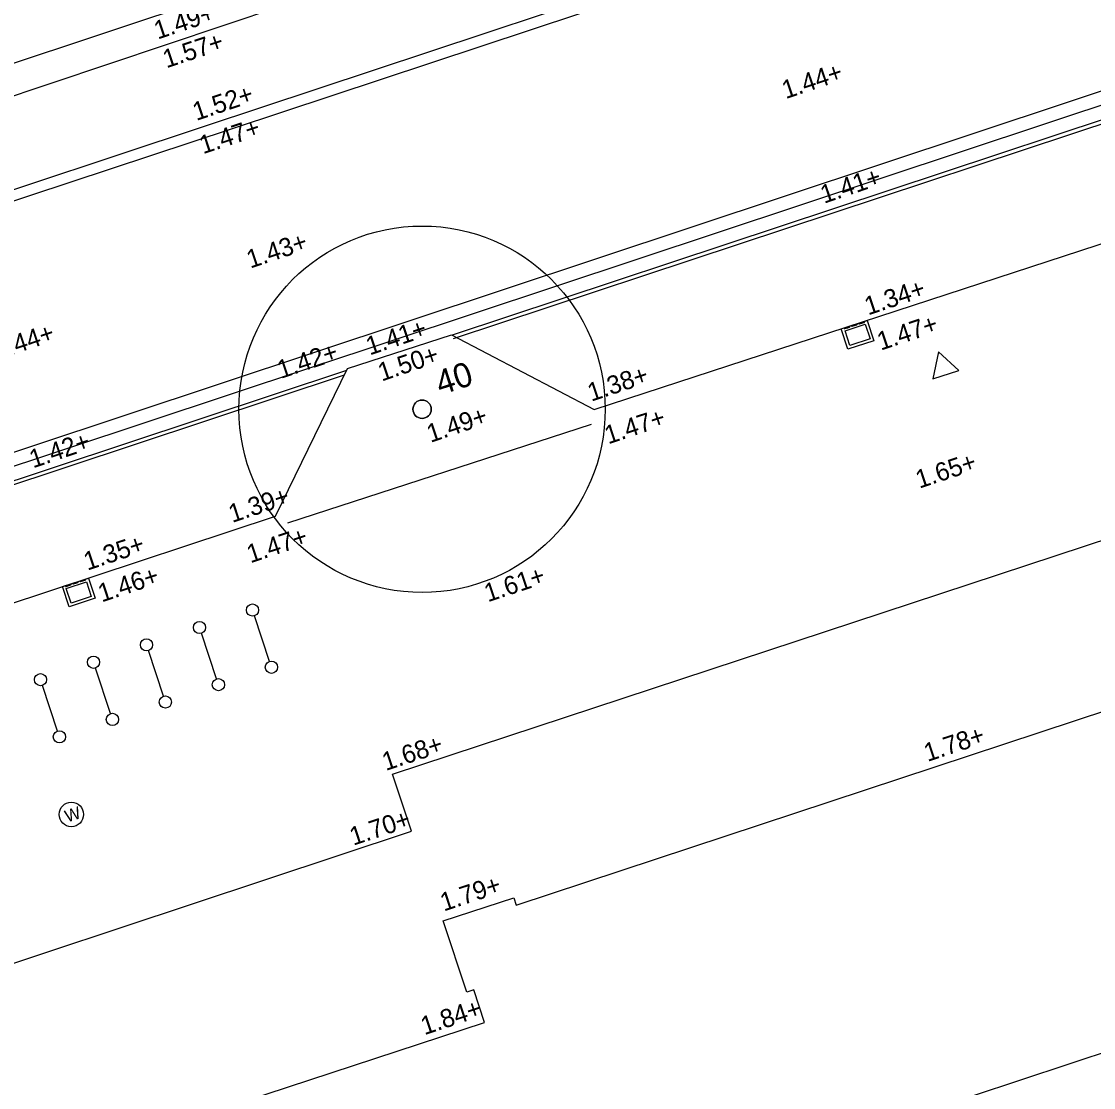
# Model space of a CAD drawing. Extents: x 122462 to 123306, y 485548 to 486417.
# Drawn here: x 122852.46 to 122870.03, y 486173.11 to 486190.57 of the extents above; entities that cross this region are included whole.
import ezdxf

# ---------------------------------------------------------------- set-up
doc = ezdxf.new("R2010")
doc.units = 0
for name, color, linetype in [('B meubilair trammast', 7, 'Continuous'), ('B-WE-AL-WERKGRENS-G', 7, 'Continuous'), ('B-WE-GR-BOOM-S', 7, 'Continuous'), ('B-WE-GR-BOOM_BOOMDIAMETER', 7, 'Continuous'), ('B-WE-IE-MEUBILAIR_WEGMEUBILAIR-S', 7, 'Continuous'), ('B-WE-IE-MEUBILAIR_WEGMEUBILAIR_FIETSNIETJE-S', 7, 'Continuous'), ('B-WE-OG-HOOGTEPUNT-S', 7, 'Continuous'), ('B-WE-OG-TOPOKAART-G', 7, 'Continuous'), ('B-WE-RI-HWA_KOLK-S', 7, 'Continuous'), ('B-WE-VH-KANTOPSLUITING_OPSLUITBAND_100X200-G', 7, 'Continuous'), ('B-WE-VH-KANTOPSLUITING_TROTTOIRBAND_180 200-G', 7, 'Continuous'), ('B-WE-VH-MATERIAALGRENS-G', 7, 'Continuous'), ('B-WE-VH-MATERIAALGRENS_ASFALT-G', 7, 'Continuous'), ('B-WE-VW-MARKERING_LANGS_STREEP_11_010-G', 7, 'Continuous'), ('B-WE-VW-MARKERING_LANGS_STREEP_DOORGETROKKEN_010-G', 7, 'Continuous'), ('V markering figuratie', 7, 'Continuous'), ('V trottoirband 180-200x250 mm specie', 7, 'Continuous')]:
    doc.layers.add(name, color=color, linetype=linetype)

msp = doc.modelspace()

# ---------------------------------------------------------------- linework, layer by layer
at = {"layer": 'B meubilair trammast'}
msp.add_lwpolyline([(122867.394, 486184.714), (122867.822, 486184.853), (122867.487, 486185.155)], close=True, dxfattribs=at)
at = {"layer": 'B-WE-AL-WERKGRENS-G'}
msp.add_lwpolyline([(122857.632, 486078.279), (122830.484, 486160.606), (122900.937, 486183.81), (122887.855, 486222.555), (122665.445, 486149.273), (122678.196, 486110.449), (122807.072, 486152.895), (122835.324, 486068.154)], dxfattribs=at)
at = {"layer": 'B-WE-GR-BOOM-S'}
for radius in [3, 0.15]:
    msp.add_circle((122859.028, 486184.218), radius, dxfattribs=at)
for start, end in [(0, 180), (180, 0)]:
    msp.add_arc((122859.028, 486184.218), 0.15, start, end, dxfattribs=at)
at = {"layer": 'B-WE-IE-MEUBILAIR_WEGMEUBILAIR-S'}
msp.add_circle((122853.282, 486177.583), 0.2, dxfattribs=at)
at = {"layer": 'B-WE-IE-MEUBILAIR_WEGMEUBILAIR_FIETSNIETJE-S'}
for p, q in [((122856.527, 486180.088), (122856.281, 486180.835)), ((122855.659, 486179.803), (122855.413, 486180.55)), ((122854.791, 486179.518), (122854.545, 486180.265)), ((122853.923, 486179.234), (122853.676, 486179.98)), ((122853.055, 486178.949), (122852.808, 486179.695))]:
    msp.add_line(p, q, dxfattribs=at)
for centre in [(122856.25, 486180.93), (122855.381, 486180.645), (122854.513, 486180.36), (122853.645, 486180.075), (122856.559, 486179.993), (122852.777, 486179.79), (122855.691, 486179.708), (122854.822, 486179.424), (122853.954, 486179.139), (122853.086, 486178.854)]:
    msp.add_circle(centre, 0.1, dxfattribs=at)
at = {"layer": 'B-WE-OG-TOPOKAART-G'}
msp.add_lwpolyline([(122840.381, 486167.723), (122860.049, 486174.179), (122859.874, 486174.711), (122859.759, 486174.672), (122859.374, 486175.84), (122860.529, 486176.219), (122860.571, 486176.098), (122874.297, 486180.628), (122874.263, 486180.732), (122875.38, 486181.1), (122875.749, 486179.949), (122875.668, 486179.923), (122875.833, 486179.427), (122895.472, 486185.94), (122895.332, 486186.362), (122895.237, 486186.33), (122894.83, 486187.549), (122895.979, 486187.929), (122896.017, 486187.821), (122898.944, 486188.789)], dxfattribs=at)
at = {"layer": 'B-WE-RI-HWA_KOLK-S'}
for p, q in [((122865.893, 486185.534), (122866.321, 486185.673)), ((122866.193, 486185.615), (122866.269, 486185.64)), ((122866.273, 486185.658), (122866.275, 486185.653)), ((122866.321, 486185.673), (122866.43, 486185.34)), ((122866.002, 486185.201), (122865.893, 486185.534)), ((122865.941, 486185.549), (122865.942, 486185.544)), ((122865.955, 486185.538), (122866, 486185.552)), ((122866, 486185.552), (122866.031, 486185.563)), ((122866.036, 486185.58), (122866.037, 486185.575)), ((122866.06, 486185.588), (122866.061, 486185.583)), ((122866.074, 486185.577), (122866.15, 486185.602)), ((122866.155, 486185.619), (122866.156, 486185.614)), ((122866.178, 486185.627), (122866.18, 486185.622)), ((122866.43, 486185.34), (122866.002, 486185.201)), ((122853.134, 486181.313), (122853.562, 486181.454)), ((122853.433, 486181.396), (122853.509, 486181.421)), ((122853.514, 486181.439), (122853.516, 486181.434)), ((122853.562, 486181.454), (122853.671, 486181.122)), ((122853.244, 486180.981), (122853.134, 486181.313)), ((122853.182, 486181.329), (122853.183, 486181.324)), ((122853.196, 486181.318), (122853.24, 486181.333)), ((122853.24, 486181.333), (122853.272, 486181.343)), ((122853.277, 486181.36), (122853.278, 486181.355)), ((122853.3, 486181.368), (122853.302, 486181.363)), ((122853.315, 486181.357), (122853.391, 486181.382)), ((122853.395, 486181.399), (122853.397, 486181.395)), ((122853.419, 486181.407), (122853.421, 486181.402)), ((122853.671, 486181.122), (122853.244, 486180.981))]:
    msp.add_line(p, q, dxfattribs=at)
for points in [[(122866.367, 486185.372), (122866.034, 486185.264), (122865.956, 486185.502), (122866.289, 486185.61)], [(122853.608, 486181.154), (122853.276, 486181.044), (122853.197, 486181.281), (122853.53, 486181.391)]]:
    msp.add_lwpolyline(points, close=True, dxfattribs=at)
for centre, start, end in [((122866.266, 486185.65), 288.0763, 18.0763), ((122865.952, 486185.547), 198.0763, 288.0763), ((122866.028, 486185.572), 288.0763, 18.0763), ((122866.071, 486185.586), 198.0763, 288.0763), ((122866.147, 486185.611), 288.0763, 18.0763), ((122866.189, 486185.625), 198.0763, 288.0763), ((122853.506, 486181.431), 288.2628, 18.2628), ((122853.193, 486181.327), 198.2628, 288.2628), ((122853.269, 486181.352), 288.2628, 18.2628), ((122853.311, 486181.366), 198.2628, 288.2628), ((122853.387, 486181.392), 288.2628, 18.2628), ((122853.43, 486181.406), 198.2628, 288.2628)]:
    msp.add_arc(centre, 0.01, start, end, dxfattribs=at)
at = {"layer": 'B-WE-VH-KANTOPSLUITING_OPSLUITBAND_100X200-G'}
msp.add_lwpolyline([(122861.798, 486183.966), (122856.82, 486182.355)], dxfattribs=at)
at = {"layer": 'B-WE-VH-KANTOPSLUITING_TROTTOIRBAND_180 200-G'}
msp.add_lwpolyline([(122839.691, 486178.909), (122846.863, 486181.327), (122849.228, 486180.024), (122856.625, 486182.465), (122857.804, 486184.885), (122859.51, 486185.437), (122861.847, 486184.213), (122870.925, 486187.176), (122871.106, 486187.539), (122872.047, 486189.574), (122873.749, 486190.175), (122876.099, 486188.919), (122883.305, 486191.251), (122883.477, 486191.64), (122884.406, 486193.712), (122886.117, 486194.28), (122888.469, 486192.985), (122896.668, 486195.721)], dxfattribs=at)
at = {"layer": 'B-WE-VH-MATERIAALGRENS-G'}
msp.add_lwpolyline([(122826.354, 486164.961), (122825.848, 486166.443), (122832.41, 486168.591), (122840.754, 486171.332), (122848.12, 486173.75), (122858.853, 486177.307), (122858.545, 486178.241), (122874.617, 486183.538), (122874.928, 486182.584), (122877.008, 486183.297), (122898.435, 486190.341)], dxfattribs=at)
at = {"layer": 'B-WE-VH-MATERIAALGRENS_ASFALT-G'}
for points in [[(122872.048, 486189.577), (122859.52, 486185.428)], [(122857.788, 486184.853), (122846.969, 486181.269)]]:
    msp.add_lwpolyline(points, dxfattribs=at)
at = {"layer": 'B-WE-VW-MARKERING_LANGS_STREEP_11_010-G'}
for points in [[(122839.36, 486179.231), (122840.669, 486179.661), (122846.431, 486181.557), (122895.922, 486197.991)], [(122839.44, 486178.989), (122840.761, 486179.422), (122846.49, 486181.35), (122895.994, 486197.774)]]:
    msp.add_lwpolyline(points, dxfattribs=at)
at = {"layer": 'B-WE-VW-MARKERING_LANGS_STREEP_DOORGETROKKEN_010-G'}
for p, q in [((122872.014, 486189.502), (122859.539, 486185.371)), ((122857.752, 486184.777), (122847.041, 486181.229))]:
    msp.add_line(p, q, dxfattribs=at)
msp.add_lwpolyline([(122838.137, 486182.943), (122845.99, 486185.533), (122855.924, 486188.815), (122864.876, 486191.785), (122870.826, 486193.778), (122879.74, 486196.789), (122887.719, 486199.383), (122894.693, 486201.733)], dxfattribs=at)
at = {"layer": 'V markering figuratie'}
msp.add_line((122712.845, 486143.511), (122860.885, 486192.728), dxfattribs=at)
at = {"layer": 'V trottoirband 180-200x250 mm specie'}
for points in [[(122829.844, 486181.895), (122838.722, 486184.858), (122839.696, 486185.175), (122850.112, 486188.608), (122857.676, 486191.147), (122870.119, 486195.296), (122871.261, 486195.673)], [(122871.731, 486194.253), (122865.594, 486192.208), (122855.472, 486188.85)], [(122855.472, 486188.85), (122851.096, 486187.401), (122844.912, 486185.348), (122841.457, 486184.188), (122835.7, 486182.292), (122830.306, 486180.508), (122824.624, 486178.607), (122820.8, 486177.343)]]:
    msp.add_lwpolyline(points, dxfattribs=at)

# ---------------------------------------------------------------- texts
at = {"layer": 'B-WE-GR-BOOM_BOOMDIAMETER'}
msp.add_text('40', height=0.4, rotation=18.0763, dxfattribs=at).set_placement((122859.328, 486184.444))
at = {"layer": 'B-WE-IE-MEUBILAIR_WEGMEUBILAIR-S'}
msp.add_text('W', height=0.2, rotation=18.1724, dxfattribs=at).set_placement((122853.214, 486177.45))
at = {"layer": 'B-WE-OG-HOOGTEPUNT-S'}
for s, rotation, p in [('1.49+', 18.3525, (122854.696, 486190.27)), ('1.57+', 18.3525, (122854.84, 486189.799)), ('1.44+', 18.5998, (122864.984, 486189.295)), ('1.52+', 18.3525, (122855.329, 486188.939)), ('1.47+', 18.3525, (122855.439, 486188.392)), ('1.41+', 18.5998, (122865.613, 486187.582)), ('1.43+', 18.4447, (122856.213, 486186.52)), ('1.34+', 18.3542, (122866.335, 486185.754)), ('1.47+', 18.3542, (122866.542, 486185.177)), ('1.44+', 18.5998, (122852.069, 486185.025)), ('1.41+', 18.5998, (122858.169, 486185.098)), ('1.42+', 18.4447, (122856.714, 486184.714)), ('1.50+', 18.5998, (122858.366, 486184.671)), ('1.38+', 18.3542, (122861.798, 486184.341)), ('1.49+', 18.5998, (122859.165, 486183.667)), ('1.47+', 18.3542, (122862.077, 486183.642)), ('1.42+', 18.5998, (122852.654, 486183.249)), ('1.65+', 18.3542, (122867.173, 486182.916)), ('1.39+', 18.3542, (122855.917, 486182.355)), ('1.47+', 18.3542, (122856.215, 486181.695)), ('1.35+', 18.3542, (122853.544, 486181.574)), ('1.46+', 18.3542, (122853.779, 486181.054)), ('1.61+', 18.3542, (122860.105, 486181.056)), ('1.78+', 18.3542, (122867.308, 486178.442)), ('1.68+', 18.3542, (122858.432, 486178.294)), ('1.70+', 18.3542, (122857.9, 486177.07)), ('1.79+', 18.3542, (122859.384, 486175.993)), ('1.84+', 18.3542, (122859.066, 486173.968))]:
    msp.add_text(s, height=0.3, rotation=rotation, dxfattribs=at).set_placement(p)

doc.saveas('drawing.dxf')
